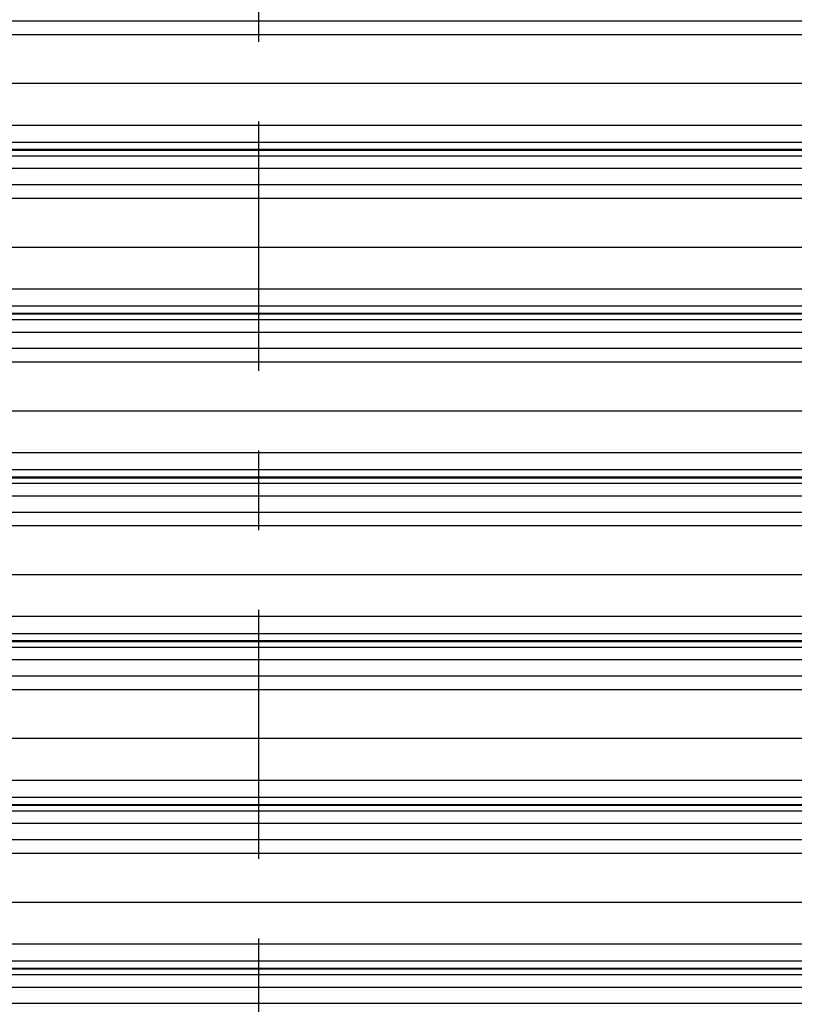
# Model space of a CAD drawing. Header units: inches. Extents: x 170 to 284, y 215 to 248.
# Tile 886 of 1056: x 229.503 to 230.475, y 241.784 to 243.019. Entities that reach past the tile are written whole.
import ezdxf

# ---------------------------------------------------------------- set-up
doc = ezdxf.new("R2010")
doc.units = ezdxf.units.IN
doc.header["$LTSCALE"] = 0.25
doc.header["$MEASUREMENT"] = 0
doc.linetypes.add('CENTER', pattern=[2, 1.25, -0.25, 0.25, -0.25])
doc.layers.add('LH TOP OF HOOD', color=7, linetype='Continuous')
doc.layers.add('SECTION CUTS', color=6, linetype='CENTER')

msp = doc.modelspace()

# ---------------------------------------------------------------- linework, layer by layer
at = {"layer": 'LH TOP OF HOOD'}
for p, q in [((227.16361, 243.01795), (231.19593, 243.01795)), ((227.24016, 243.00087), (231.11938, 243.00087)), ((227.19378, 242.93948), (231.16577, 242.93948)), ((227.16361, 242.88709), (231.19593, 242.88709)), ((227.16361, 242.86571), (231.19593, 242.86571)), ((231.19593, 242.85623), (227.16361, 242.85623)), ((227.16361, 242.85559), (231.19593, 242.85559)), ((227.16361, 242.84857), (231.19593, 242.84857)), ((227.16361, 242.83289), (231.19593, 242.83289)), ((227.16361, 242.8125), (231.19593, 242.8125)), ((227.24016, 242.79542), (231.11938, 242.79542)), ((227.19378, 242.73403), (231.16577, 242.73403)), ((227.16361, 242.68164), (231.19593, 242.68164)), ((227.16361, 242.66027), (231.19593, 242.66027)), ((231.19593, 242.65078), (227.16361, 242.65078)), ((227.16361, 242.65014), (231.19593, 242.65014)), ((227.16361, 242.64312), (231.19593, 242.64312)), ((227.16361, 242.62744), (231.19593, 242.62744)), ((227.16361, 242.60705), (231.19593, 242.60705)), ((227.24016, 242.58998), (231.11938, 242.58998)), ((227.19378, 242.52858), (231.16577, 242.52858)), ((227.16361, 242.4762), (231.19593, 242.4762)), ((227.16361, 242.45482), (231.19593, 242.45482)), ((231.19593, 242.44533), (227.16361, 242.44533)), ((227.16361, 242.44469), (231.19593, 242.44469)), ((227.16361, 242.43768), (231.19593, 242.43768)), ((227.16361, 242.42199), (231.19593, 242.42199)), ((227.16361, 242.4016), (231.19593, 242.4016)), ((227.24016, 242.38453), (231.11938, 242.38453)), ((227.19378, 242.32314), (231.16577, 242.32314)), ((227.16361, 242.27075), (231.19593, 242.27075)), ((227.16361, 242.24937), (231.19593, 242.24937)), ((231.19593, 242.23989), (227.16361, 242.23989)), ((227.16361, 242.23925), (231.19593, 242.23925)), ((227.16361, 242.23223), (231.19593, 242.23223)), ((227.16361, 242.21654), (231.19593, 242.21654)), ((227.16361, 242.19616), (231.19593, 242.19616)), ((227.24016, 242.17908), (231.11938, 242.17908)), ((227.19378, 242.11769), (231.16577, 242.11769)), ((227.16361, 242.0653), (231.19593, 242.0653)), ((227.16361, 242.04392), (231.19593, 242.04392)), ((231.19593, 242.03444), (227.16361, 242.03444)), ((227.16361, 242.0338), (231.19593, 242.0338)), ((227.16361, 242.02678), (231.19593, 242.02678)), ((227.16361, 242.0111), (231.19593, 242.0111)), ((227.16361, 241.99071), (231.19593, 241.99071)), ((227.24016, 241.97363), (231.11938, 241.97363)), ((227.19378, 241.91224), (231.16577, 241.91224)), ((227.16361, 241.85986), (231.19593, 241.85986)), ((227.16361, 241.83848), (231.19593, 241.83848)), ((231.19593, 241.82899), (227.16361, 241.82899)), ((227.16361, 241.82835), (231.19593, 241.82835)), ((227.16361, 241.82133), (231.19593, 241.82133)), ((227.16361, 241.80565), (231.19593, 241.80565)), ((227.16361, 241.78526), (231.19593, 241.78526))]:
    msp.add_line(p, q, dxfattribs=at)
at = {"layer": 'SECTION CUTS'}
msp.add_line((229.80284, 239.51635), (229.80284, 245.16362), dxfattribs=at)

doc.saveas('drawing.dxf')
